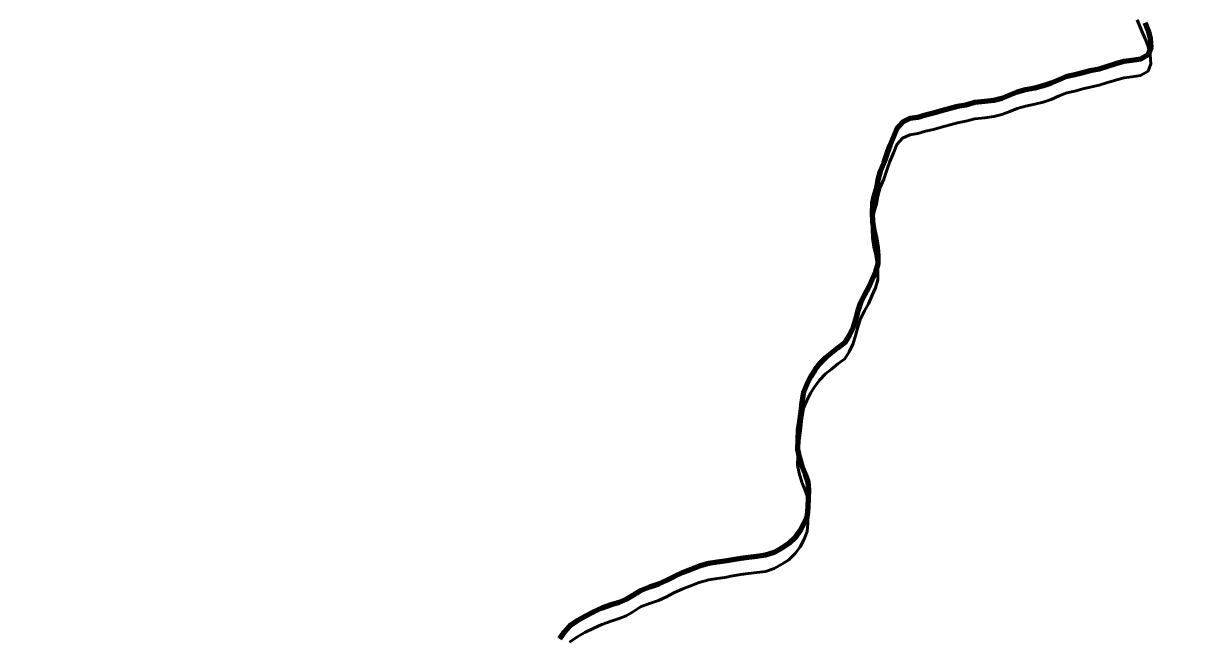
# Model space of a CAD drawing. Extents: x -1643653 to 4543381, y 1624270 to 13878484.
# Drawn here: x 737990 to 739872, y 8963551 to 8964544 of the extents above; entities that cross this region are included whole.
import ezdxf

# ---------------------------------------------------------------- set-up
doc = ezdxf.new("R2010")
doc.units = 0
doc.header["$LTSCALE"] = 200
for name, color, linetype, lineweight in [('24', 7, 'Continuous', 25), ('53', 7, 'Continuous', 106), ('59', 7, 'Continuous', 53), ('60', 7, 'Continuous', 13), ('9', 7, 'Continuous', 90)]:
    doc.layers.add(name, color=color, linetype=linetype, lineweight=lineweight)

msp = doc.modelspace()

# ---------------------------------------------------------------- linework, layer by layer
at = {"layer": '24', "lineweight": 53}
for points in [[(739803.4, 8964544.7), (739808, 8964532.3), (739811.6, 8964519.3), (739812.5, 8964504.6), (739808.1, 8964492.7), (739796, 8964485.8), (739781.8, 8964483.7), (739769, 8964482.1), (739755.9, 8964478.2), (739742.7, 8964474.3), (739729, 8964469.9), (739714.7, 8964466.8), (739702.4, 8964463.8), (739689.5, 8964460.4), (739676.8, 8964457.7), (739664.3, 8964452.6), (739651.7, 8964447), (739638.7, 8964442.6), (739625, 8964439.3), (739610, 8964436.1), (739596.4, 8964432.5), (739584.5, 8964427.7), (739571.5, 8964422.6), (739558.9, 8964419.2), (739544.5, 8964417.5), (739528.2, 8964415.7), (739513.7, 8964411.8), (739500.2, 8964409.2), (739488.1, 8964406.1), (739474, 8964402.2), (739461.1, 8964398.4), (739448.4, 8964395.6)], [(739448.4, 8964395.6), (739436.1, 8964391.9), (739423, 8964389.8), (739411.1, 8964384.3), (739402.2, 8964373.9), (739397.1, 8964361.9), (739391, 8964346.6), (739386.4, 8964334.5), (739381, 8964318.2), (739375.3, 8964305), (739371.6, 8964290.7), (739369.4, 8964277.6), (739365.2, 8964265.8), (739362.6, 8964253), (739362.4, 8964237.3), (739362.8, 8964223.2), (739364.8, 8964208.9), (739368.2, 8964195.2), (739370.3, 8964181.3), (739371.6, 8964168.2), (739371.4, 8964155.2), (739367.6, 8964142.4), (739362.4, 8964130.5), (739356.1, 8964116.8), (739349.6, 8964105.2), (739343.6, 8964092.4), (739339.1, 8964079.2), (739335.9, 8964067.1), (739331.6, 8964052.6), (739325.2, 8964039.2), (739317.8, 8964028.1), (739306.7, 8964019.5), (739296.6, 8964011.3), (739286.6, 8964003.5), (739277.1, 8963993.5), (739269.6, 8963983.3), (739262.6, 8963972.5)], [(739262.6, 8963972.5), (739256.7, 8963960.5), (739251, 8963948), (739248.8, 8963931.6), (739246.9, 8963916.2), (739244.8, 8963900.5), (739242.7, 8963886.3), (739241.9, 8963870.6), (739241.7, 8963856), (739244.4, 8963843.1), (739248.6, 8963828.5), (739253.7, 8963815.2), (739258.2, 8963802.7), (739259.2, 8963789.7), (739259, 8963776.6), (739258.5, 8963762), (739257, 8963748.6), (739252.4, 8963736.6), (739245.6, 8963724.3), (739237.9, 8963713.2), (739227.4, 8963703.2), (739216.4, 8963696), (739203.9, 8963688.9), (739189.8, 8963684.5), (739175.6, 8963682.3), (739162.4, 8963680.8), (739149.7, 8963679.2), (739137, 8963676.9), (739124.2, 8963674.8), (739111.6, 8963672.9), (739098.1, 8963670.9), (739082.6, 8963666.6), (739070.2, 8963661.7), (739056.3, 8963656.3), (739041.8, 8963649.7), (739030.1, 8963643.6), (739016.7, 8963637.6), (739002.2, 8963632.7), (738987.7, 8963626.9), (738976.7, 8963619.6), (738964.9, 8963612.8), (738953.3, 8963608.1), (738940.3, 8963604.1), (738925.1, 8963598.8), (738912.4, 8963592.7), (738898.1, 8963585.6), (738886.4, 8963579.1), (738873.1, 8963569.9), (738864.4, 8963559.8), (738857, 8963549.2)]]:
    msp.add_lwpolyline(points, dxfattribs=at)
at = {"layer": '24'}
msp.add_spline([(738367.7, 8959924.4), (738437.2, 8960071.1), (738471.9, 8960121.3), (738537.5, 8960171.6), (738630.2, 8960202.5), (738765.3, 8960248.8), (738950.5, 8960322.2), (739124.2, 8960357), (739313.4, 8960368.5), (739359.7, 8960368.5), (739506.3, 8960291.3), (739610.6, 8960229.5), (739660.8, 8960198.6), (739703.2, 8960210.2), (739761.1, 8960275.8), (739826.7, 8960310.6), (739919.4, 8960314.5), (740031.3, 8960372.4), (740096.9, 8960453.5), (740178, 8960523), (740239.7, 8960542.3), (740340.1, 8960557.8), (740509.9, 8960496), (740648.9, 8960465.1), (740753.1, 8960465.1), (740865, 8960488.3), (740926.8, 8960519.2), (741135.2, 8960677.5), (741193.1, 8960747.1), (741278, 8960812.7), (741293.5, 8960851.3), (741300.5, 8960850.1), (741255.5, 8960925.1), (741195.5, 8961035.2), (741220.5, 8961105.2), (741225.5, 8961275.2), (741235.5, 8961375.3), (741255.5, 8961460.3), (741305.5, 8961510.3), (741355.4, 8961545.3), (741395.4, 8961605.3), (741440.4, 8961675.3), (741500.4, 8961730.4), (741545.4, 8961795.4), (741540.4, 8961925.4), (741555.4, 8962015.5), (741660.3, 8962135.5), (741690.3, 8962305.5), (741680.3, 8962425.6), (741700.3, 8962620.6), (741780.3, 8962700.7), (741975.2, 8962690.7), (742105.2, 8962630.6), (742195.2, 8962590.6), (742275.1, 8962580.6), (742390.1, 8962640.6), (742520.1, 8962655.6), (742770, 8962605.6), (742989.9, 8962550.6), (743104.8, 8962540.6), (743324.8, 8962590.6), (743524.7, 8962640.6), (743664.7, 8962635.6), (743774.6, 8962635.6), (743904.6, 8962675.7), (744079.5, 8962775.7), (744274.5, 8962990.7), (744539.4, 8963385.9), (744659.3, 8963580.9), (744879.3, 8963706), (745084.2, 8963786), (745299.1, 8963801), (745444.1, 8963831), (745664, 8963901), (745943.9, 8964026.1), (746173.8, 8964201.1), (746393.8, 8964276.1), (746543.7, 8964266.1), (746708.6, 8964376.2), (746898.6, 8964536.2), (747118.5, 8964656.2), (747248.5, 8964676.2), (747398.4, 8964766.3), (747428.4, 8964831.3), (747488.4, 8964891.3), (747623.3, 8964991.3), (747863.3, 8965106.4), (747993.2, 8965146.4), (748133.2, 8965221.4), (748228.1, 8965321.5), (748358.1, 8965451.5)], degree=3, dxfattribs=at)
at = {"layer": '53'}
for points in [[(739803.4, 8964544.7), (739808, 8964532.3), (739811.6, 8964519.3), (739812.5, 8964504.6), (739808.1, 8964492.7), (739796, 8964485.8), (739781.8, 8964483.7), (739769, 8964482.1), (739755.9, 8964478.2), (739742.7, 8964474.3), (739729, 8964469.9), (739714.7, 8964466.8), (739702.4, 8964463.8), (739689.5, 8964460.4), (739676.8, 8964457.7), (739664.3, 8964452.6), (739651.7, 8964447), (739638.7, 8964442.6), (739625, 8964439.3), (739610, 8964436.1), (739596.4, 8964432.5), (739584.5, 8964427.7), (739571.5, 8964422.6), (739558.9, 8964419.2), (739544.5, 8964417.5), (739528.2, 8964415.7), (739513.7, 8964411.8), (739500.2, 8964409.2), (739488.1, 8964406.1), (739474, 8964402.2), (739461.1, 8964398.4), (739448.4, 8964395.6)], [(739448.4, 8964395.6), (739436.1, 8964391.9), (739423, 8964389.8), (739411.1, 8964384.3), (739402.2, 8964373.9), (739397.1, 8964361.9), (739391, 8964346.6), (739386.4, 8964334.5), (739381, 8964318.2), (739375.3, 8964305), (739371.6, 8964290.7), (739369.4, 8964277.6), (739365.2, 8964265.8), (739362.6, 8964253), (739362.4, 8964237.3), (739362.8, 8964223.2), (739364.8, 8964208.9), (739368.2, 8964195.2), (739370.3, 8964181.3), (739371.6, 8964168.2), (739371.4, 8964155.2), (739367.6, 8964142.4), (739362.4, 8964130.5), (739356.1, 8964116.8), (739349.6, 8964105.2), (739343.6, 8964092.4), (739339.1, 8964079.2), (739335.9, 8964067.1), (739331.6, 8964052.6), (739325.2, 8964039.2), (739317.8, 8964028.1), (739306.7, 8964019.5), (739296.6, 8964011.3), (739286.6, 8964003.5), (739277.1, 8963993.5), (739269.6, 8963983.3), (739262.6, 8963972.5)], [(739262.6, 8963972.5), (739256.7, 8963960.5), (739251, 8963948), (739248.8, 8963931.6), (739246.9, 8963916.2), (739244.8, 8963900.5), (739242.7, 8963886.3), (739241.9, 8963870.6), (739241.7, 8963856), (739244.4, 8963843.1), (739248.6, 8963828.5), (739253.7, 8963815.2), (739258.2, 8963802.7), (739259.2, 8963789.7), (739259, 8963776.6), (739258.5, 8963762), (739257, 8963748.6), (739252.4, 8963736.6), (739245.6, 8963724.3), (739237.9, 8963713.2), (739227.4, 8963703.2), (739216.4, 8963696), (739203.9, 8963688.9), (739189.8, 8963684.5), (739175.6, 8963682.3), (739162.4, 8963680.8), (739149.7, 8963679.2), (739137, 8963676.9), (739124.2, 8963674.8), (739111.6, 8963672.9), (739098.1, 8963670.9), (739082.6, 8963666.6), (739070.2, 8963661.7), (739056.3, 8963656.3), (739041.8, 8963649.7), (739030.1, 8963643.6), (739016.7, 8963637.6), (739002.2, 8963632.7), (738987.7, 8963626.9), (738976.7, 8963619.6), (738964.9, 8963612.8), (738953.3, 8963608.1), (738940.3, 8963604.1), (738925.1, 8963598.8), (738912.4, 8963592.7), (738898.1, 8963585.6), (738886.4, 8963579.1), (738873.1, 8963569.9), (738864.4, 8963559.8), (738857, 8963549.2)]]:
    msp.add_lwpolyline(points, dxfattribs=at)
at = {"layer": '59'}
for points in [[(739448.4, 8964369.4), (739461.1, 8964372.3), (739474, 8964376), (739488.1, 8964379.9), (739500.2, 8964383), (739513.7, 8964385.7), (739528.2, 8964389.6), (739544.5, 8964391.3), (739558.9, 8964393.1), (739571.5, 8964396.5), (739584.5, 8964401.5), (739596.4, 8964406.3), (739610, 8964410), (739625, 8964413.1), (739638.7, 8964416.4), (739651.7, 8964420.8), (739664.3, 8964426.5), (739676.8, 8964431.5), (739689.5, 8964434.3), (739702.4, 8964437.7), (739714.7, 8964440.7), (739729, 8964443.7), (739742.7, 8964448.1), (739755.9, 8964452.1), (739769, 8964455.9), (739781.8, 8964457.6), (739796, 8964459.6), (739808.1, 8964466.5), (739812.5, 8964478.4), (739811.6, 8964493.1), (739808, 8964506.1), (739803.4, 8964518.5), (739797.9, 8964531.2), (739790.5, 8964549.2)], [(739803.4, 8964544.7), (739808, 8964532.3), (739811.6, 8964519.3), (739812.5, 8964504.6), (739808.1, 8964492.7), (739796, 8964485.8), (739781.8, 8964483.7), (739769, 8964482.1), (739755.9, 8964478.2), (739742.7, 8964474.3), (739729, 8964469.9), (739714.7, 8964466.8), (739702.4, 8964463.8), (739689.5, 8964460.4), (739676.8, 8964457.7), (739664.3, 8964452.6), (739651.7, 8964447), (739638.7, 8964442.6), (739625, 8964439.3), (739610, 8964436.1), (739596.4, 8964432.5), (739584.5, 8964427.7), (739571.5, 8964422.6), (739558.9, 8964419.2), (739544.5, 8964417.5), (739528.2, 8964415.7), (739513.7, 8964411.8), (739500.2, 8964409.2), (739488.1, 8964406.1), (739474, 8964402.2), (739461.1, 8964398.4), (739448.4, 8964395.6)], [(739448.4, 8964395.6), (739436.1, 8964391.9), (739423, 8964389.8), (739411.1, 8964384.3), (739402.2, 8964373.9), (739397.1, 8964361.9), (739391, 8964346.6), (739386.4, 8964334.5), (739381, 8964318.2), (739375.3, 8964305), (739371.6, 8964290.7), (739369.4, 8964277.6), (739365.2, 8964265.8), (739362.6, 8964253), (739362.4, 8964237.3), (739362.8, 8964223.2), (739364.8, 8964208.9), (739368.2, 8964195.2), (739370.3, 8964181.3), (739371.6, 8964168.2), (739371.4, 8964155.2), (739367.6, 8964142.4), (739362.4, 8964130.5), (739356.1, 8964116.8), (739349.6, 8964105.2), (739343.6, 8964092.4), (739339.1, 8964079.2), (739335.9, 8964067.1), (739331.6, 8964052.6), (739325.2, 8964039.2), (739317.8, 8964028.1), (739306.7, 8964019.5), (739296.6, 8964011.3), (739286.6, 8964003.5), (739277.1, 8963993.5), (739269.6, 8963983.3), (739262.6, 8963972.5)], [(739262.6, 8963946.3), (739269.6, 8963957.1), (739277.1, 8963967.4), (739286.6, 8963977.3), (739296.6, 8963985.1), (739306.7, 8963993.4), (739317.8, 8964001.9), (739325.2, 8964013), (739331.6, 8964026.4), (739335.9, 8964040.9), (739339.1, 8964053.1), (739343.6, 8964066.3), (739349.6, 8964079), (739356.1, 8964090.7), (739362.4, 8964104.3), (739367.6, 8964116.2), (739371.4, 8964129.1), (739371.6, 8964142), (739370.3, 8964155.1), (739368.2, 8964169.1), (739364.8, 8964182.7), (739362.8, 8964197.1), (739362.4, 8964211.1), (739362.6, 8964226.8), (739365.2, 8964239.6), (739369.4, 8964251.4), (739371.6, 8964264.5), (739375.3, 8964278.8), (739381, 8964292), (739386.4, 8964308.4), (739391, 8964320.4), (739397.1, 8964335.8), (739402.2, 8964347.8), (739411.1, 8964358.2), (739423, 8964363.7), (739436.1, 8964365.8), (739448.4, 8964369.4)], [(739262.6, 8963972.5), (739256.7, 8963960.5), (739251, 8963948), (739248.8, 8963931.6), (739246.9, 8963916.2), (739244.8, 8963900.5), (739242.7, 8963886.3), (739241.9, 8963870.6), (739241.7, 8963856), (739244.4, 8963843.1), (739248.6, 8963828.5), (739253.7, 8963815.2), (739258.2, 8963802.7), (739259.2, 8963789.7), (739259, 8963776.6), (739258.5, 8963762), (739257, 8963748.6), (739252.4, 8963736.6), (739245.6, 8963724.3), (739237.9, 8963713.2), (739227.4, 8963703.2), (739216.4, 8963696), (739203.9, 8963688.9), (739189.8, 8963684.5), (739175.6, 8963682.3), (739162.4, 8963680.8), (739149.7, 8963679.2), (739137, 8963676.9), (739124.2, 8963674.8), (739111.6, 8963672.9), (739098.1, 8963670.9), (739082.6, 8963666.6), (739070.2, 8963661.7), (739056.3, 8963656.3), (739041.8, 8963649.7), (739030.1, 8963643.6), (739016.7, 8963637.6), (739002.2, 8963632.7), (738987.7, 8963626.9), (738976.7, 8963619.6), (738964.9, 8963612.8), (738953.3, 8963608.1), (738940.3, 8963604.1), (738925.1, 8963598.8), (738912.4, 8963592.7), (738898.1, 8963585.6), (738886.4, 8963579.1), (738873.1, 8963569.9), (738864.4, 8963559.8), (738857, 8963549.2)], [(738873.1, 8963543.8), (738886.4, 8963552.9), (738898.1, 8963559.4), (738912.4, 8963566.5), (738925.1, 8963572.7), (738940.3, 8963577.9), (738953.3, 8963582), (738964.9, 8963586.7), (738976.7, 8963593.4), (738987.7, 8963600.8), (739002.2, 8963606.5), (739016.7, 8963611.4), (739030.1, 8963617.4), (739041.8, 8963623.6), (739056.3, 8963630.2), (739070.2, 8963635.5), (739082.6, 8963640.5), (739098.1, 8963644.7), (739111.6, 8963646.7), (739124.2, 8963648.6), (739137, 8963650.8), (739149.7, 8963653), (739162.4, 8963654.7), (739175.6, 8963656.2), (739189.8, 8963658.3), (739203.9, 8963662.7), (739216.4, 8963669.8), (739227.4, 8963677.1), (739237.9, 8963687.1), (739245.6, 8963698.1), (739252.4, 8963710.4), (739257, 8963722.5), (739258.5, 8963735.8), (739259, 8963750.5), (739259.2, 8963763.6), (739258.2, 8963776.5), (739253.7, 8963789.1), (739248.6, 8963802.4), (739244.4, 8963817), (739241.7, 8963829.9), (739241.9, 8963844.4), (739242.7, 8963860.2), (739244.8, 8963874.3), (739246.9, 8963890.1), (739248.8, 8963905.4), (739251, 8963921.8), (739256.7, 8963934.4), (739262.6, 8963946.3)]]:
    msp.add_lwpolyline(points, dxfattribs=at)
at = {"layer": '60', "lineweight": 25}
msp.add_spline([(814781, 9009175.5), (814787.2, 9009173.4), (814796.9, 9009173.4), (814799.4, 9009172.4), (814805.1, 9009174.5), (814805.6, 9009176.5), (814811.7, 9009179.5), (814811.7, 9009179.5), (814801.5, 9009181), (814790.7, 9009181.5), (814784.1, 9009183.1), (814777.4, 9009185.1), (814778.4, 9009175.5)], degree=3, dxfattribs=at)
at = {"layer": '9'}
for points in [[(739803.4, 8964544.7), (739808, 8964532.3), (739811.6, 8964519.3), (739812.5, 8964504.6), (739808.1, 8964492.7), (739796, 8964485.8), (739781.8, 8964483.7), (739769, 8964482.1), (739755.9, 8964478.2), (739742.7, 8964474.3), (739729, 8964469.9), (739714.7, 8964466.8), (739702.4, 8964463.8), (739689.5, 8964460.4), (739676.8, 8964457.7), (739664.3, 8964452.6), (739651.7, 8964447), (739638.7, 8964442.6), (739625, 8964439.3), (739610, 8964436.1), (739596.4, 8964432.5), (739584.5, 8964427.7), (739571.5, 8964422.6), (739558.9, 8964419.2), (739544.5, 8964417.5), (739528.2, 8964415.7), (739513.7, 8964411.8), (739500.2, 8964409.2), (739488.1, 8964406.1), (739474, 8964402.2), (739461.1, 8964398.4), (739448.4, 8964395.6)], [(739448.4, 8964395.6), (739436.1, 8964391.9), (739423, 8964389.8), (739411.1, 8964384.3), (739402.2, 8964373.9), (739397.1, 8964361.9), (739391, 8964346.6), (739386.4, 8964334.5), (739381, 8964318.2), (739375.3, 8964305), (739371.6, 8964290.7), (739369.4, 8964277.6), (739365.2, 8964265.8), (739362.6, 8964253), (739362.4, 8964237.3), (739362.8, 8964223.2), (739364.8, 8964208.9), (739368.2, 8964195.2), (739370.3, 8964181.3), (739371.6, 8964168.2), (739371.4, 8964155.2), (739367.6, 8964142.4), (739362.4, 8964130.5), (739356.1, 8964116.8), (739349.6, 8964105.2), (739343.6, 8964092.4), (739339.1, 8964079.2), (739335.9, 8964067.1), (739331.6, 8964052.6), (739325.2, 8964039.2), (739317.8, 8964028.1), (739306.7, 8964019.5), (739296.6, 8964011.3), (739286.6, 8964003.5), (739277.1, 8963993.5), (739269.6, 8963983.3), (739262.6, 8963972.5)], [(739262.6, 8963972.5), (739256.7, 8963960.5), (739251, 8963948), (739248.8, 8963931.6), (739246.9, 8963916.2), (739244.8, 8963900.5), (739242.7, 8963886.3), (739241.9, 8963870.6), (739241.7, 8963856), (739244.4, 8963843.1), (739248.6, 8963828.5), (739253.7, 8963815.2), (739258.2, 8963802.7), (739259.2, 8963789.7), (739259, 8963776.6), (739258.5, 8963762), (739257, 8963748.6), (739252.4, 8963736.6), (739245.6, 8963724.3), (739237.9, 8963713.2), (739227.4, 8963703.2), (739216.4, 8963696), (739203.9, 8963688.9), (739189.8, 8963684.5), (739175.6, 8963682.3), (739162.4, 8963680.8), (739149.7, 8963679.2), (739137, 8963676.9), (739124.2, 8963674.8), (739111.6, 8963672.9), (739098.1, 8963670.9), (739082.6, 8963666.6), (739070.2, 8963661.7), (739056.3, 8963656.3), (739041.8, 8963649.7), (739030.1, 8963643.6), (739016.7, 8963637.6), (739002.2, 8963632.7), (738987.7, 8963626.9), (738976.7, 8963619.6), (738964.9, 8963612.8), (738953.3, 8963608.1), (738940.3, 8963604.1), (738925.1, 8963598.8), (738912.4, 8963592.7), (738898.1, 8963585.6), (738886.4, 8963579.1), (738873.1, 8963569.9), (738864.4, 8963559.8), (738857, 8963549.2)]]:
    msp.add_lwpolyline(points, dxfattribs=at)

doc.saveas('drawing.dxf')
